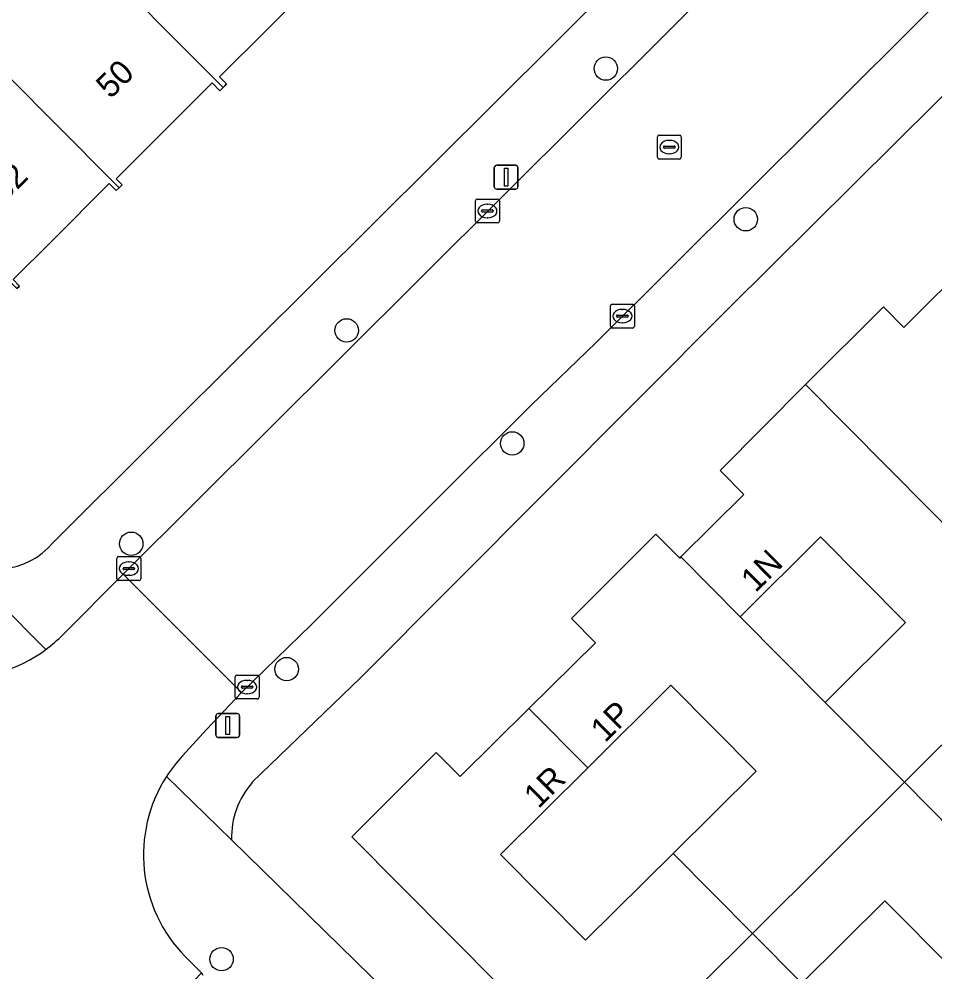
# Model space of a CAD drawing. Extents: x 159217 to 160349, y 381246 to 382172.
# Drawn here: x 159998.63 to 160036.93, y 381769.57 to 381809.41 of the extents above; entities that cross this region are included whole.
import ezdxf

# ---------------------------------------------------------------- set-up
doc = ezdxf.new("R2010")
doc.units = 0
for name, color, linetype in [('IMGEO_Boom', 7, 'Continuous'), ('IMGEO_Erf', 7, 'Continuous'), ('IMGEO_Kolk', 7, 'Continuous'), ('IMGEO_Lichtmast', 7, 'Continuous'), ('IMGEO_Pand', 7, 'Continuous'), ('IMGEO_Pand_nummerreeks', 7, 'Continuous'), ('IMGEO_Rijbaan_lokaal_open', 7, 'Continuous'), ('IMGEO_Rioolput', 7, 'Continuous'), ('IMGEO_Voetpad_open', 7, 'Continuous')]:
    doc.layers.add(name, color=color, linetype=linetype)

msp = doc.modelspace()

# ---------------------------------------------------------------- linework, layer by layer
at = {"layer": 'IMGEO_Boom'}
for centre in [(160023.171, 381807.335), (160029.021, 381801.038), (160012.332, 381796.389), (160019.256, 381791.665), (160003.323, 381787.47), (160009.823, 381782.229), (160007.099, 381770.101)]:
    msp.add_circle(centre, 0.489, dxfattribs=at)
at = {"layer": 'IMGEO_Erf'}
for points in [[(160108.118, 381876.482), (160028.327, 381797.338), (160012.912, 381781.871), (160008.385, 381777.496)], [(160000.048, 381787.508), (160008.419, 381795.853), (160038.791, 381826.068)], [(160010.979, 381810.935), (160007.018, 381806.985), (160007.309, 381806.693), (160007.234, 381806.618), (160007.163, 381806.547), (160007.029, 381806.413), (160006.708, 381806.736), (160002.694, 381802.732), (160002.944, 381802.481), (160002.813, 381802.35), (160002.696, 381802.233), (160002.395, 381802.536), (160000, 381800.124), (159998.386, 381798.515), (159998.654, 381798.246), (159998.544, 381798.137)], [(160007.515, 381775.095), (160031.481, 381751.655), (160033.318, 381753.517), (160091.236, 381810.972)], [(160038.645, 381767.348), (160035.826, 381764.607), (160032.942, 381761.803), (160036.844, 381757.871), (160033.291, 381754.344), (160022.895, 381764.804), (160012.551, 381775.212), (160016.079, 381778.737), (160017.075, 381777.739), (160019.955, 381780.587), (160022.732, 381783.332), (160021.728, 381784.351), (160025.265, 381787.869), (160026.26, 381786.87), (160026.312, 381786.922), (160028.936, 381789.525), (160027.951, 381790.536), (160031.518, 381794.127), (160034.782, 381797.369), (160035.628, 381796.518), (160038.545, 381799.415)]]:
    msp.add_lwpolyline(points, dxfattribs=at)
for points in [[(160035.706, 381784.178), (160032.147, 381787.762), (160028.783, 381784.421), (160032.342, 381780.838)], [(160029.453, 381777.968), (160025.893, 381781.552), (160022.421, 381778.104), (160018.765, 381774.473), (160022.324, 381770.89), (160025.98, 381774.52)], [(160037.697, 381769.668), (160034.838, 381772.546), (160031.366, 381769.098), (160027.709, 381765.467), (160030.568, 381762.589), (160034.225, 381766.22)]]:
    msp.add_lwpolyline(points, close=True, dxfattribs=at)
for centre, radius, start, end in [((159997.673, 381789.523), 3.114, 231.3385, 319.6886), ((160011.027, 381775.18), 3.513, 138.7707, 181.3934)]:
    msp.add_arc(centre, radius, start, end, dxfattribs=at)
at = {"layer": 'IMGEO_Kolk'}
for p, q in [((160017.716, 381800.957), (160017.716, 381801.809)), ((160017.791, 381801.883), (160018.643, 381801.883)), ((160018.717, 381801.809), (160018.717, 381800.957)), ((160017.975, 381801.377), (160017.975, 381801.389)), ((160018.018, 381801.426), (160018.416, 381801.426)), ((160018.204, 381801.663), (160018.229, 381801.663)), ((160018.459, 381801.389), (160018.459, 381801.377)), ((160018.413, 381801.34), (160018.015, 381801.34)), ((160018.227, 381801.103), (160018.202, 381801.103)), ((160018.643, 381800.883), (160017.791, 381800.883)), ((160023.362, 381796.562), (160023.362, 381797.414)), ((160023.437, 381797.488), (160024.289, 381797.488)), ((160024.363, 381797.414), (160024.363, 381796.562)), ((160023.621, 381796.982), (160023.621, 381796.994)), ((160023.664, 381797.031), (160024.062, 381797.031)), ((160023.85, 381797.268), (160023.875, 381797.268)), ((160024.105, 381796.994), (160024.105, 381796.982)), ((160024.059, 381796.945), (160023.661, 381796.945)), ((160023.873, 381796.708), (160023.848, 381796.708)), ((160024.289, 381796.488), (160023.437, 381796.488)), ((160002.72, 381786.005), (160002.72, 381786.857)), ((160002.795, 381786.931), (160003.647, 381786.931)), ((160003.208, 381786.711), (160003.233, 381786.711)), ((160003.721, 381786.857), (160003.721, 381786.005)), ((160002.979, 381786.425), (160002.979, 381786.437)), ((160003.417, 381786.388), (160003.019, 381786.388)), ((160003.022, 381786.474), (160003.42, 381786.474)), ((160003.463, 381786.437), (160003.463, 381786.425)), ((160003.647, 381785.931), (160002.795, 381785.931)), ((160003.231, 381786.151), (160003.206, 381786.151)), ((160007.67, 381781.054), (160007.67, 381781.906)), ((160007.745, 381781.98), (160008.597, 381781.98)), ((160008.671, 381781.906), (160008.671, 381781.054)), ((160007.929, 381781.474), (160007.929, 381781.486)), ((160008.367, 381781.437), (160007.969, 381781.437)), ((160007.972, 381781.523), (160008.37, 381781.523)), ((160008.158, 381781.76), (160008.183, 381781.76)), ((160008.413, 381781.486), (160008.413, 381781.474)), ((160008.181, 381781.2), (160008.156, 381781.2)), ((160008.597, 381780.98), (160007.745, 381780.98))]:
    msp.add_line(p, q, dxfattribs=at)
for points in [[(160017.716, 381800.957), (160017.716, 381801.809)], [(160017.791, 381801.883), (160018.643, 381801.883)], [(160018.717, 381801.809), (160018.717, 381800.957)], [(160018.643, 381800.883), (160017.791, 381800.883)], [(160023.362, 381796.562), (160023.362, 381797.414)], [(160023.437, 381797.488), (160024.289, 381797.488)], [(160024.363, 381797.414), (160024.363, 381796.562)], [(160024.289, 381796.488), (160023.437, 381796.488)], [(160002.72, 381786.005), (160002.72, 381786.857)], [(160002.795, 381786.931), (160003.647, 381786.931)], [(160003.721, 381786.857), (160003.721, 381786.005)], [(160003.647, 381785.931), (160002.795, 381785.931)], [(160007.67, 381781.054), (160007.67, 381781.906)], [(160007.745, 381781.98), (160008.597, 381781.98)], [(160008.671, 381781.906), (160008.671, 381781.054)], [(160008.597, 381780.98), (160007.745, 381780.98)]]:
    msp.add_lwpolyline(points, dxfattribs=at)
for centre, radius, start, end in [((160017.793, 381801.807), 0.0765, 91.552, 178.448), ((160017.793, 381801.807), 0.0765, 91.552, 178.448), ((160018.641, 381801.807), 0.0765, 1.552, 88.448), ((160018.641, 381801.807), 0.0765, 1.552, 88.448), ((160018.015, 381801.386), 0.0403, 85.8775, 175.7526), ((160018.012, 381801.376), 0.0366, 178.938, 274.7102), ((160018.416, 381801.383), 0.043, 264.8664, 352.4533), ((160018.42, 381801.388), 0.0386, 1.7309, 96.639), ((160017.793, 381800.959), 0.0765, 181.552, 268.448), ((160017.793, 381800.959), 0.0765, 181.552, 268.448), ((160018.641, 381800.959), 0.0765, 271.552, 358.448), ((160018.641, 381800.959), 0.0765, 271.552, 358.448), ((160023.439, 381797.412), 0.0765, 91.552, 178.448), ((160023.439, 381797.412), 0.0765, 91.552, 178.448), ((160024.287, 381797.412), 0.0765, 1.552, 88.448), ((160024.287, 381797.412), 0.0765, 1.552, 88.448), ((160023.661, 381796.991), 0.0403, 85.8775, 175.7526), ((160023.658, 381796.981), 0.0366, 178.938, 274.7102), ((160024.062, 381796.988), 0.043, 264.8664, 352.4533), ((160024.066, 381796.993), 0.0386, 1.7309, 96.639), ((160023.439, 381796.564), 0.0765, 181.552, 268.448), ((160023.439, 381796.564), 0.0765, 181.552, 268.448), ((160024.287, 381796.564), 0.0765, 271.552, 358.448), ((160024.287, 381796.564), 0.0765, 271.552, 358.448), ((160002.797, 381786.855), 0.0765, 91.552, 178.448), ((160002.797, 381786.855), 0.0765, 91.552, 178.448), ((160003.645, 381786.855), 0.0765, 1.552, 88.448), ((160003.645, 381786.855), 0.0765, 1.552, 88.448), ((160003.019, 381786.434), 0.0403, 85.8775, 175.7526), ((160003.016, 381786.424), 0.0366, 178.938, 274.7102), ((160003.42, 381786.431), 0.043, 264.8664, 352.4533), ((160003.424, 381786.436), 0.0386, 1.7309, 96.639), ((160002.797, 381786.007), 0.0765, 181.552, 268.448), ((160002.797, 381786.007), 0.0765, 181.552, 268.448), ((160003.645, 381786.007), 0.0765, 271.552, 358.448), ((160003.645, 381786.007), 0.0765, 271.552, 358.448), ((160007.747, 381781.904), 0.0765, 91.552, 178.448), ((160007.747, 381781.904), 0.0765, 91.552, 178.448), ((160008.595, 381781.904), 0.0765, 1.552, 88.448), ((160008.595, 381781.904), 0.0765, 1.552, 88.448), ((160007.969, 381781.483), 0.0403, 85.8775, 175.7526), ((160007.966, 381781.473), 0.0366, 178.938, 274.7102), ((160008.37, 381781.48), 0.043, 264.8664, 352.4533), ((160008.374, 381781.485), 0.0386, 1.7309, 96.639), ((160007.747, 381781.056), 0.0765, 181.552, 268.448), ((160007.747, 381781.056), 0.0765, 181.552, 268.448), ((160008.595, 381781.056), 0.0765, 271.552, 358.448), ((160008.595, 381781.056), 0.0765, 271.552, 358.448)]:
    msp.add_arc(centre, radius, start, end, dxfattribs=at)
for centre, major_axis, ratio, start_param, end_param in [((160018.203, 381801.383), (-0.387, 0.002), 0.722429, 4.712389, 7.853982), ((160018.228, 381801.383), (-0.39, 0.002), 0.717154, 1.570796, 4.712389), ((160023.849, 381796.988), (-0.387, 0.002), 0.722429, 4.712389, 7.853982), ((160023.874, 381796.988), (-0.39, 0.002), 0.717154, 1.570796, 4.712389), ((160003.207, 381786.431), (-0.387, 0.002), 0.722429, 4.712389, 7.853982), ((160003.232, 381786.431), (-0.39, 0.002), 0.717154, 1.570796, 4.712389), ((160008.157, 381781.48), (-0.387, 0.002), 0.722429, 4.712389, 7.853982), ((160008.182, 381781.48), (-0.39, 0.002), 0.717154, 1.570796, 4.712389)]:
    msp.add_ellipse(centre, major_axis=major_axis, ratio=ratio, start_param=start_param, end_param=end_param, dxfattribs=at)
at = {"layer": 'IMGEO_Lichtmast'}
for p, q in [((160018.506, 381802.396), (160018.506, 381803.196)), ((160018.506, 381803.196), (160018.506, 381802.396)), ((160018.606, 381803.296), (160019.396, 381803.296)), ((160019.396, 381803.296), (160018.606, 381803.296)), ((160019.496, 381803.196), (160019.496, 381802.396)), ((160019.496, 381802.396), (160019.496, 381803.196)), ((160019.396, 381802.296), (160018.606, 381802.296)), ((160018.606, 381802.296), (160019.396, 381802.296)), ((160006.862, 381779.473), (160006.862, 381780.273)), ((160006.862, 381780.273), (160006.862, 381779.473)), ((160006.962, 381780.373), (160007.752, 381780.373)), ((160007.752, 381780.373), (160006.962, 381780.373)), ((160007.852, 381780.273), (160007.852, 381779.473)), ((160007.852, 381779.473), (160007.852, 381780.273)), ((160007.752, 381779.373), (160006.962, 381779.373)), ((160006.962, 381779.373), (160007.752, 381779.373))]:
    msp.add_line(p, q, dxfattribs=at)
for points in [[(160018.926, 381803.171), (160019.076, 381803.171), (160019.076, 381802.421), (160018.926, 381802.421), (160018.926, 381803.171)], [(160007.282, 381780.248), (160007.432, 381780.248), (160007.432, 381779.498), (160007.282, 381779.498), (160007.282, 381780.248)]]:
    msp.add_lwpolyline(points, dxfattribs=at)
for centre, start, end in [((160018.606, 381803.196), 90, 180), ((160018.606, 381803.196), 90, 180), ((160019.396, 381803.196), 0, 90), ((160019.396, 381803.196), 360, 90), ((160018.606, 381802.396), 180, 270), ((160018.606, 381802.396), 180, 270), ((160019.396, 381802.396), 270, 0), ((160019.396, 381802.396), 270, 0), ((160006.962, 381780.273), 90, 180), ((160006.962, 381780.273), 90, 180), ((160007.752, 381780.273), 0, 90), ((160007.752, 381780.273), 360, 90), ((160006.962, 381779.473), 180, 270), ((160006.962, 381779.473), 180, 270), ((160007.752, 381779.473), 270, 0), ((160007.752, 381779.473), 270, 0)]:
    msp.add_arc(centre, 0.1, start, end, dxfattribs=at)
at = {"layer": 'IMGEO_Pand'}
for points in [[(160011.401, 381810.773), (160005.473, 381816.718), (160001.226, 381812.517), (160007.163, 381806.547), (160007.234, 381806.618), (160007.309, 381806.693), (160007.018, 381806.985), (160010.979, 381810.935), (160011.27, 381810.642)], [(160007.163, 381806.547), (160001.226, 381812.517), (160000, 381813.721), (159999.533, 381814.18), (159998.958, 381814.756), (159994.679, 381810.489), (159996.907, 381808.288), (160000, 381805.186), (160002.813, 381802.35), (160002.944, 381802.481), (160002.694, 381802.732), (160006.708, 381806.736), (160007.029, 381806.413)], [(160002.813, 381802.35), (160000, 381805.186), (159996.907, 381808.288), (159994.679, 381810.489), (159990.44, 381806.263), (159998.544, 381798.137), (159998.654, 381798.246), (159998.386, 381798.515), (160000, 381800.124), (160002.395, 381802.536), (160002.696, 381802.233)], [(160041.879, 381783.695), (160045.136, 381786.936), (160040.989, 381791.112), (160045.86, 381795.95), (160041.33, 381800.49), (160039.391, 381798.564), (160038.545, 381799.415), (160035.628, 381796.518), (160034.782, 381797.369), (160031.518, 381794.127)], [(160026.312, 381786.922), (160028.783, 381784.421), (160032.147, 381787.762), (160035.706, 381784.178), (160032.342, 381780.838), (160035.655, 381777.502), (160041.879, 381783.695), (160031.518, 381794.127), (160027.951, 381790.536), (160028.936, 381789.525)], [(160019.955, 381780.587), (160022.421, 381778.104), (160025.893, 381781.552), (160029.453, 381777.968), (160025.98, 381774.52), (160029.3, 381771.178), (160035.655, 381777.502), (160032.342, 381780.838), (160028.783, 381784.421), (160026.312, 381786.922), (160026.26, 381786.87), (160025.265, 381787.869), (160021.728, 381784.351), (160022.732, 381783.332)], [(160041.879, 381783.695), (160035.655, 381777.502), (160037.728, 381775.415), (160041.092, 381778.756), (160043.95, 381775.877), (160040.587, 381772.537), (160042.196, 381770.898), (160044.858, 381773.553), (160048.705, 381769.669), (160052.266, 381773.236)], [(160019.955, 381780.587), (160017.075, 381777.739), (160016.079, 381778.737), (160012.551, 381775.212), (160022.895, 381764.804), (160029.3, 381771.178), (160025.98, 381774.52), (160022.324, 381770.89), (160018.765, 381774.473), (160022.421, 381778.104)], [(160029.3, 381771.178), (160031.366, 381769.098), (160034.838, 381772.546), (160037.697, 381769.668), (160034.225, 381766.22), (160035.826, 381764.607), (160038.645, 381767.348), (160042.49, 381763.481), (160046.051, 381767.031), (160042.196, 381770.898), (160040.587, 381772.537), (160037.728, 381775.415), (160035.655, 381777.502)], [(160022.895, 381764.804), (160033.291, 381754.344), (160036.844, 381757.871), (160032.942, 381761.803), (160035.826, 381764.607), (160034.225, 381766.22), (160030.568, 381762.589), (160027.709, 381765.467), (160031.366, 381769.098), (160029.3, 381771.178)]]:
    msp.add_lwpolyline(points, close=True, dxfattribs=at)
at = {"layer": 'IMGEO_Rijbaan_lokaal_open'}
for points in [[(160116.933, 381899.648), (160012.11, 381795.292), (160002.99, 381786.2), (160007.94, 381781.256), (160010.858, 381784.097), (160016.183, 381789.42), (160020.046, 381793.267), (160022.766, 381795.885), (160032.195, 381805.263), (160036.822, 381809.873), (160048.168, 381821.179), (160052.791, 381825.786), (160064.536, 381837.45), (160069.21, 381842.087), (160070.584, 381843.451), (160080.535, 381853.35), (160085.354, 381858.143), (160096.927, 381869.656), (160106.101, 381878.782), (160116.227, 381888.855)], [(160005.464, 381778.598), (160006.471, 381779.705), (160007.94, 381781.256), (160002.99, 381786.2), (160000.461, 381783.668)], [(160001.245, 381766.747), (160002.412, 381765.603), (160003.627, 381766.866), (160005.014, 381768.241), (160006.259, 381769.525), (160005.577, 381770.21)]]:
    msp.add_lwpolyline(points, dxfattribs=at)
for centre, radius, start, end in [((159996.178, 381787.86), 5.993, 225.4357, 306.5439), ((159996.024, 381788.032), 6.223, 306.74, 315.4725), ((160009.974, 381774.4), 6.162, 137.0537, 147.1313), ((160009.896, 381774.463), 6.062, 147.2332, 224.5583)]:
    msp.add_arc(centre, radius, start, end, dxfattribs=at)
at = {"layer": 'IMGEO_Rioolput'}
for p, q in [((160025.399, 381804.556), (160026.251, 381804.556)), ((160025.324, 381803.63), (160025.324, 381804.482)), ((160025.812, 381804.336), (160025.837, 381804.336)), ((160026.325, 381804.482), (160026.325, 381803.63)), ((160025.583, 381804.05), (160025.583, 381804.062)), ((160026.021, 381804.013), (160025.623, 381804.013)), ((160025.626, 381804.099), (160026.024, 381804.099)), ((160025.835, 381803.776), (160025.81, 381803.776)), ((160026.067, 381804.062), (160026.067, 381804.05)), ((160026.251, 381803.556), (160025.399, 381803.556))]:
    msp.add_line(p, q, dxfattribs=at)
for points in [[(160025.399, 381804.556), (160026.251, 381804.556)], [(160025.324, 381803.63), (160025.324, 381804.482)], [(160026.325, 381804.482), (160026.325, 381803.63)], [(160026.251, 381803.556), (160025.399, 381803.556)]]:
    msp.add_lwpolyline(points, dxfattribs=at)
for centre, radius, start, end in [((160025.401, 381804.48), 0.0765, 91.552, 178.448), ((160025.401, 381804.48), 0.0765, 91.552, 178.448), ((160026.249, 381804.48), 0.0765, 1.552, 88.448), ((160026.249, 381804.48), 0.0765, 1.552, 88.448), ((160025.623, 381804.059), 0.0403, 85.8775, 175.7526), ((160025.62, 381804.049), 0.0366, 178.938, 274.7102), ((160026.024, 381804.056), 0.043, 264.8664, 352.4533), ((160026.028, 381804.061), 0.0386, 1.7309, 96.639), ((160025.401, 381803.632), 0.0765, 181.552, 268.448), ((160025.401, 381803.632), 0.0765, 181.552, 268.448), ((160026.249, 381803.632), 0.0765, 271.552, 358.448), ((160026.249, 381803.632), 0.0765, 271.552, 358.448)]:
    msp.add_arc(centre, radius, start, end, dxfattribs=at)
for centre, major_axis, ratio, start_param, end_param in [((160025.811, 381804.056), (-0.387, 0.002), 0.722429, 4.712389, 7.853982), ((160025.836, 381804.056), (-0.39, 0.002), 0.717154, 1.570796, 4.712389)]:
    msp.add_ellipse(centre, major_axis=major_axis, ratio=ratio, start_param=start_param, end_param=end_param, dxfattribs=at)
at = {"layer": 'IMGEO_Voetpad_open'}
for points in [[(160135.68, 381926.914), (160133.311, 381923.988), (160130.31, 381920.165), (160122.078, 381909.579), (160119.067, 381906.332), (160118.056, 381905.241), (160114.243, 381901.129), (160079.939, 381867.002), (160078.853, 381865.922), (160078.852, 381865.921), (160040.259, 381827.528), (160038.791, 381826.068), (160008.419, 381795.853), (160000.048, 381787.508)], [(160000.461, 381783.668), (160002.99, 381786.2), (160012.11, 381795.292), (160116.933, 381899.648)], [(160116.227, 381888.855), (160106.101, 381878.782), (160096.927, 381869.656), (160085.354, 381858.143), (160080.535, 381853.35), (160070.584, 381843.451), (160069.21, 381842.087), (160064.536, 381837.45), (160052.791, 381825.786), (160048.168, 381821.179), (160036.822, 381809.873), (160032.195, 381805.263), (160022.766, 381795.885), (160020.046, 381793.267), (160016.183, 381789.42), (160010.858, 381784.097), (160007.94, 381781.256), (160006.471, 381779.705), (160005.464, 381778.598)], [(160008.385, 381777.496), (160012.912, 381781.871), (160028.327, 381797.338), (160108.118, 381876.482)], [(159999.747, 381783.045), (159995.728, 381787.091)], [(159995.728, 381787.091), (159999.747, 381783.045)], [(160007.515, 381775.095), (160004.799, 381777.744)], [(160004.799, 381777.744), (160007.515, 381775.095)], [(160032.574, 381750.521), (160031.481, 381751.655), (160007.515, 381775.095)], [(160005.577, 381770.21), (160006.259, 381769.525), (160006.31, 381769.438)]]:
    msp.add_lwpolyline(points, dxfattribs=at)
for centre, radius, start, end in [((159997.673, 381789.523), 3.114, 231.3385, 319.6886), ((159996.178, 381787.86), 5.993, 225.4357, 306.5439), ((159996.024, 381788.032), 6.223, 306.74, 315.4725), ((160009.974, 381774.4), 6.162, 137.0537, 147.1313), ((160009.896, 381774.463), 6.062, 147.2332, 224.5583), ((160011.027, 381775.18), 3.513, 138.7707, 181.3934)]:
    msp.add_arc(centre, radius, start, end, dxfattribs=at)

# ---------------------------------------------------------------- texts
at = {"layer": 'IMGEO_Pand_nummerreeks'}
for s, rotation, p in [('50', 44.6725, (160002.455, 381806.039)), ('52', 45.0856, (159998.021, 381801.717)), ('1N', 44.7666, (160029.428, 381785.393)), ('1P', 44.6721, (160023.142, 381779.125)), ('1R', 44.6721, (160020.348, 381776.362))]:
    msp.add_text(s, height=1, rotation=rotation, dxfattribs=at).set_placement(p)

doc.saveas('drawing.dxf')
